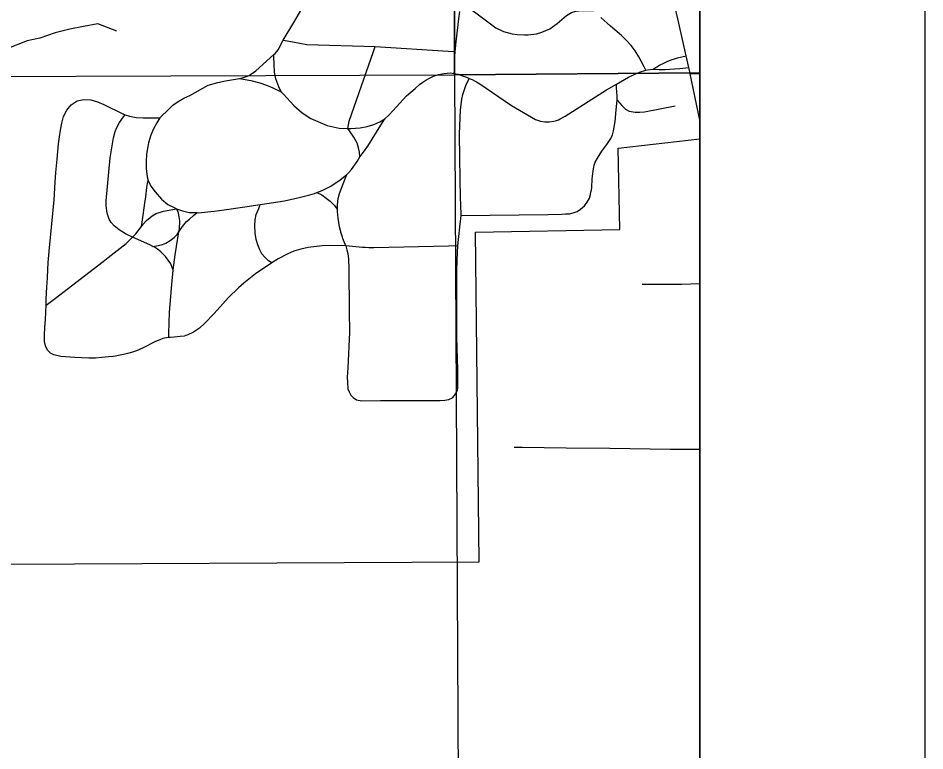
# Model space of a CAD drawing. Extents: x 0 to 34, y 0 to 22.
# Drawn here: x 8.5969 to 9, y 19.5883 to 19.9139 of the extents above; entities that cross this region are included whole.
import ezdxf

# ---------------------------------------------------------------- set-up
doc = ezdxf.new("R2010")
doc.units = 0
for name, color, linetype in [('Default', 7, 'Continuous'), ('GM_X_City_Street', 7, 'Continuous'), ('GM_X_County_Road', 7, 'Continuous'), ('GM_X_Minor_River', 7, 'Continuous'), ('GM_X_Section', 7, 'Continuous'), ('GM_X_State_Route', 7, 'Continuous'), ('GM_X_Township_Road', 7, 'Continuous'), ('SH_Data', 7, 'Continuous')]:
    doc.layers.add(name, color=color, linetype=linetype)

msp = doc.modelspace()

# ---------------------------------------------------------------- linework, layer by layer
at = {"layer": 'Default'}
msp.add_lwpolyline([(8.55181, 19.58508), (8.53448, 19.59436), (8.55609, 19.59502), (8.55689, 19.59709), (8.55996, 19.60597), (8.56223, 19.61505), (8.564, 19.62432), (8.56499, 19.63339), (8.56519, 19.64011), (8.5651, 19.64454), (8.5647, 19.64977), (8.56372, 19.65875), (8.56174, 19.67107), (8.80187, 19.67232), (8.80029, 19.81877), (8.86434, 19.81992), (8.86365, 19.85612), (8.9, 19.86027), (8.9, 20.89996), (7.65295, 20.89996)], dxfattribs=at)
for points in [[(7.90355, 20.89996), (7.7825, 20.89996), (7.78202, 19.88507), (8.79094, 19.88871), (8.78918, 20.89915)], [(8.9, 19.88955), (8.9, 20.89861), (8.78918, 20.89915), (8.79094, 19.88871)], [(8.9, 18.88975), (8.9, 19.88955), (8.79094, 19.88871), (8.79603, 18.89006)]]:
    msp.add_lwpolyline(points, close=True, dxfattribs=at)
at = {"layer": 'GM_X_City_Street'}
for points in [[(8.79237, 19.81272), (8.78829, 19.81262), (8.7551, 19.81184), (8.75277, 19.81186), (8.7514, 19.81193), (8.75006, 19.81199), (8.74257, 19.81266), (8.73513, 19.81284), (8.73201, 19.81266), (8.72581, 19.81195), (8.72266, 19.81125), (8.71954, 19.81027), (8.71687, 19.80918), (8.71249, 19.8069), (8.70966, 19.80515), (8.70242, 19.80023), (8.69727, 19.79618), (8.69492, 19.79411), (8.69044, 19.78974), (8.684, 19.7827), (8.67988, 19.77831), (8.67751, 19.77618), (8.6748, 19.77435), (8.67229, 19.77311), (8.67146, 19.77287), (8.67065, 19.77264), (8.66901, 19.77237), (8.66635, 19.77213), (8.66451, 19.77203), (8.66388, 19.77196), (8.66288, 19.77184), (8.662, 19.77164), (8.66123, 19.77147), (8.65997, 19.77102), (8.65803, 19.77021), (8.65219, 19.76728), (8.65118, 19.76682), (8.65028, 19.76641), (8.64902, 19.76588), (8.64775, 19.76545), (8.64618, 19.76497), (8.64382, 19.7644), (8.64148, 19.76396), (8.64026, 19.76376), (8.63912, 19.76357), (8.63712, 19.76334), (8.63416, 19.76304), (8.63128, 19.76286), (8.62831, 19.7628), (8.62515, 19.76291), (8.62206, 19.76312), (8.61589, 19.76359), (8.61283, 19.76427), (8.61132, 19.76506), (8.60996, 19.76642), (8.60906, 19.76823), (8.60868, 19.77019), (8.6086, 19.7729), (8.60885, 19.77659), (8.60902, 19.77986), (8.6092, 19.7834), (8.60932, 19.78629), (8.60944, 19.78922), (8.60972, 19.79433), (8.60996, 19.79845), (8.61016, 19.80213), (8.61028, 19.80535), (8.61093, 19.81176), (8.6129, 19.83318), (8.61344, 19.84101), (8.61374, 19.84531), (8.61429, 19.85123), (8.61493, 19.8581), (8.61527, 19.8611), (8.61571, 19.86416), (8.61633, 19.86718), (8.61714, 19.8702), (8.61854, 19.87299), (8.62055, 19.87537), (8.62309, 19.8771), (8.62608, 19.87779), (8.62917, 19.87757), (8.63218, 19.87669), (8.63506, 19.87547), (8.64344, 19.87136), (8.64453, 19.87096), (8.64635, 19.87031), (8.64939, 19.86974), (8.65249, 19.86952), (8.65985, 19.86953), (8.66402, 19.87363), (8.66571, 19.87516), (8.66811, 19.87685), (8.67056, 19.87826), (8.6732, 19.87956), (8.68134, 19.88405), (8.68565, 19.88533), (8.68912, 19.88606), (8.6927, 19.88659), (8.69538, 19.88701), (8.69713, 19.88745), (8.69849, 19.88791), (8.69955, 19.88846), (8.70031, 19.88892), (8.70113, 19.88941), (8.70254, 19.89039), (8.7106, 19.89768), (8.71117, 19.8982), (8.71245, 19.89978), (8.71469, 19.90414), (8.71946, 19.91187), (8.72408, 19.91977)], [(8.79077, 19.88934), (8.79083, 19.89068), (8.79099, 19.89488), (8.79111, 19.89677), (8.79124, 19.89907), (8.79165, 19.90329), (8.79285, 19.91354), (8.79324, 19.91677)], [(8.79343, 19.91911), (8.79533, 19.91873), (8.79748, 19.91798), (8.79849, 19.91753), (8.79938, 19.91696), (8.80038, 19.91626), (8.80924, 19.9095), (8.81266, 19.90788), (8.81647, 19.90693), (8.81878, 19.90655), (8.82203, 19.90651), (8.82367, 19.90649), (8.82728, 19.90696), (8.82969, 19.90757), (8.8333, 19.90919), (8.83654, 19.91144), (8.84075, 19.91502), (8.84286, 19.91633), (8.84477, 19.91693), (8.84759, 19.91734), (8.85041, 19.91724), (8.8527, 19.91716)], [(8.87595, 19.89073), (8.87517, 19.89227), (8.87291, 19.89664), (8.87126, 19.89933), (8.86939, 19.90175), (8.86735, 19.90398), (8.86514, 19.90612), (8.86027, 19.91036), (8.85592, 19.91409)], [(8.71469, 19.90414), (8.71897, 19.9033), (8.72207, 19.9027), (8.72519, 19.90217), (8.75563, 19.9012), (8.78813, 19.89925), (8.79124, 19.89907)], [(8.7488, 19.85218), (8.74861, 19.85431), (8.74828, 19.85628), (8.74764, 19.85832), (8.74608, 19.86105), (8.74422, 19.86384), (8.74353, 19.86487), (8.7441, 19.86805), (8.75489, 19.89908), (8.75563, 19.9012)], [(8.71385, 19.88114), (8.71287, 19.88332), (8.71153, 19.88684), (8.71094, 19.8898), (8.71082, 19.89098), (8.71069, 19.89225), (8.7106, 19.89768)], [(8.8792, 19.89126), (8.88206, 19.89294), (8.88423, 19.89405), (8.88545, 19.89467), (8.88726, 19.89536), (8.88866, 19.89578), (8.89009, 19.89618), (8.89392, 19.8971)], [(8.74257, 19.81266), (8.74156, 19.81528), (8.7413, 19.81592), (8.74108, 19.81651), (8.74053, 19.81841), (8.73983, 19.82115), (8.73918, 19.825), (8.73889, 19.82791), (8.73888, 19.82885), (8.73887, 19.83088), (8.73924, 19.83373), (8.73983, 19.83601), (8.74138, 19.84027), (8.74306, 19.84444), (8.74396, 19.84535), (8.74512, 19.84666), (8.74767, 19.85014), (8.7488, 19.85218), (8.75043, 19.8544), (8.75237, 19.85706), (8.75819, 19.86638), (8.75993, 19.8691), (8.76185, 19.87092), (8.76506, 19.87454), (8.7695, 19.8793), (8.77334, 19.88263), (8.77533, 19.88439), (8.77677, 19.88538), (8.77821, 19.88637), (8.77974, 19.88725), (8.7815, 19.88804), (8.78377, 19.88881), (8.78637, 19.88934), (8.78896, 19.8895), (8.79077, 19.88934), (8.79151, 19.88917), (8.79248, 19.88896), (8.79439, 19.88826), (8.79621, 19.8876), (8.79749, 19.88706), (8.79871, 19.88654), (8.79979, 19.88603), (8.80071, 19.8856), (8.80143, 19.8852), (8.80221, 19.88467), (8.81628, 19.87501), (8.82691, 19.86888), (8.82912, 19.8681), (8.83104, 19.86781), (8.83306, 19.86777), (8.83505, 19.86804), (8.83621, 19.86837), (8.83707, 19.86873), (8.83788, 19.86907), (8.84013, 19.87028), (8.85841, 19.88195), (8.86286, 19.8845), (8.86829, 19.8876), (8.8705, 19.88862), (8.87308, 19.88981), (8.87595, 19.89073), (8.87664, 19.89095), (8.8792, 19.89126)], [(8.8792, 19.89126), (8.88184, 19.89105), (8.88455, 19.89109), (8.88875, 19.89133), (8.89103, 19.89155), (8.89508, 19.89193)], [(8.69538, 19.88701), (8.70029, 19.88612), (8.70443, 19.88508), (8.70728, 19.88414), (8.71019, 19.88293), (8.71385, 19.88114), (8.71488, 19.8801), (8.71951, 19.87504), (8.72312, 19.87175), (8.72699, 19.86928), (8.73423, 19.86615), (8.73965, 19.865), (8.74353, 19.86487), (8.74475, 19.86484), (8.74902, 19.86517), (8.75202, 19.86576), (8.75361, 19.86622), (8.75508, 19.86664), (8.75774, 19.86779), (8.75993, 19.8691)], [(8.74257, 19.81266), (8.74302, 19.81095), (8.74344, 19.80937), (8.74373, 19.80677), (8.74394, 19.80247), (8.74414, 19.78362), (8.74416, 19.77419), (8.74352, 19.75849), (8.74325, 19.75437), (8.74338, 19.75209), (8.74355, 19.74915), (8.74403, 19.74781), (8.74481, 19.74631), (8.74583, 19.74534), (8.74731, 19.74435), (8.74977, 19.7439), (8.758, 19.74392), (8.76926, 19.74396), (8.78125, 19.74393), (8.78453, 19.74392), (8.78656, 19.74407), (8.78832, 19.74445), (8.78997, 19.7452), (8.79097, 19.7462), (8.79186, 19.74757), (8.79224, 19.74852), (8.79244, 19.74965), (8.79234, 19.75766), (8.79193, 19.77208), (8.792, 19.80134), (8.79211, 19.80628), (8.79219, 19.80973), (8.79237, 19.81272), (8.79267, 19.8155), (8.79341, 19.82235), (8.79385, 19.82613), (8.79385, 19.8277), (8.79376, 19.82955), (8.79367, 19.83121), (8.79352, 19.83396), (8.79337, 19.84267), (8.79326, 19.85183), (8.79314, 19.86238), (8.79359, 19.8732), (8.79381, 19.87532), (8.79417, 19.87782), (8.79459, 19.88002), (8.79613, 19.88435), (8.79711, 19.8863), (8.79749, 19.88706)], [(8.79385, 19.82613), (8.83256, 19.82668), (8.83857, 19.82677), (8.84023, 19.82688), (8.842, 19.827), (8.84366, 19.82733), (8.84541, 19.82798), (8.84684, 19.82898), (8.84874, 19.83042), (8.84992, 19.83218), (8.8509, 19.83395), (8.85134, 19.83559), (8.85157, 19.83657), (8.85177, 19.83748), (8.85189, 19.83871), (8.85217, 19.84226), (8.85247, 19.84608), (8.85296, 19.84862), (8.85344, 19.84989), (8.85442, 19.85166), (8.85638, 19.85479), (8.85864, 19.85772), (8.8604, 19.86046), (8.86108, 19.86203), (8.86157, 19.86379), (8.86226, 19.86799), (8.86274, 19.87308), (8.86324, 19.87739), (8.86314, 19.87934), (8.86294, 19.88287), (8.86286, 19.8845)], [(8.86324, 19.87739), (8.86529, 19.875), (8.86696, 19.87347), (8.86862, 19.87249), (8.87121, 19.87204), (8.87333, 19.8721), (8.87536, 19.8723), (8.88897, 19.87493)], [(8.66584, 19.80195), (8.66481, 19.80475), (8.66243, 19.80793), (8.66028, 19.80999), (8.65888, 19.81124), (8.65754, 19.81214), (8.65683, 19.81246), (8.65546, 19.81309), (8.64782, 19.81662), (8.64463, 19.81809), (8.64186, 19.81983), (8.63964, 19.82153), (8.63831, 19.82308), (8.63745, 19.82456), (8.63648, 19.82723), (8.63612, 19.83041), (8.63609, 19.83273), (8.63787, 19.8518), (8.63935, 19.86073), (8.64008, 19.86354), (8.64073, 19.86524), (8.64204, 19.86752), (8.64382, 19.86997), (8.64453, 19.87096)], [(8.65985, 19.86953), (8.65854, 19.86743), (8.657, 19.86443), (8.65597, 19.8619), (8.65493, 19.85844), (8.65447, 19.85609), (8.65403, 19.85328), (8.65385, 19.85033), (8.65386, 19.84708), (8.65427, 19.84336), (8.6547, 19.84169), (8.65594, 19.83928), (8.65785, 19.83663), (8.66066, 19.83338), (8.6634, 19.83108), (8.66622, 19.82967), (8.66731, 19.82913), (8.66998, 19.82826), (8.67292, 19.82755), (8.67648, 19.82745), (8.6771, 19.82744), (8.67976, 19.82765), (8.68406, 19.82809), (8.68847, 19.82865), (8.69766, 19.83006), (8.70453, 19.83111), (8.71531, 19.83277), (8.72123, 19.83398), (8.72658, 19.83538), (8.72863, 19.83598), (8.7297, 19.83635), (8.73213, 19.83733), (8.73557, 19.83913), (8.73988, 19.84189), (8.74227, 19.84386), (8.74306, 19.84444)], [(8.65171, 19.82127), (8.65214, 19.82424), (8.65323, 19.83169), (8.65373, 19.8345), (8.65416, 19.83864), (8.65445, 19.84047), (8.6547, 19.84169)], [(8.7297, 19.83635), (8.73185, 19.83531), (8.73385, 19.83393), (8.73561, 19.83256), (8.73738, 19.83079), (8.73888, 19.82885)], [(8.60932, 19.78629), (8.61286, 19.78908), (8.63478, 19.80568), (8.63696, 19.80751), (8.64499, 19.81378), (8.64692, 19.81564), (8.64782, 19.81662), (8.64918, 19.8181), (8.65171, 19.82127), (8.65252, 19.82228), (8.65403, 19.82399), (8.65554, 19.82534), (8.65651, 19.82604), (8.65834, 19.82701), (8.66155, 19.82804), (8.66731, 19.82913)], [(8.66388, 19.77196), (8.66394, 19.77372), (8.66423, 19.78329), (8.66517, 19.79548), (8.66584, 19.80195), (8.66608, 19.80421), (8.66676, 19.80873), (8.66732, 19.81237), (8.66842, 19.81897), (8.66863, 19.82027), (8.6687, 19.82123), (8.66878, 19.82269), (8.66878, 19.82389), (8.66855, 19.82553), (8.66824, 19.82722), (8.66796, 19.82809), (8.66731, 19.82913)], [(8.70966, 19.80515), (8.7082, 19.80612), (8.70735, 19.80687), (8.70643, 19.80779), (8.7053, 19.80919), (8.70429, 19.811), (8.70342, 19.81311), (8.70277, 19.81548), (8.70234, 19.81833), (8.70213, 19.82173), (8.70231, 19.82431), (8.7028, 19.82661), (8.70385, 19.82926), (8.70453, 19.83111)], [(8.65683, 19.81246), (8.6591, 19.81286), (8.66105, 19.81336), (8.6626, 19.81394), (8.66453, 19.8151), (8.66629, 19.81634), (8.66764, 19.81782), (8.66842, 19.81897), (8.67003, 19.82135), (8.67178, 19.82346), (8.67302, 19.82461), (8.67487, 19.82613), (8.67648, 19.82745)]]:
    msp.add_lwpolyline(points, dxfattribs=at)
at = {"layer": 'GM_X_County_Road'}
msp.add_line((8.8957, 19.88914), (8.9, 19.88923), dxfattribs=at)
at = {"layer": 'GM_X_Minor_River'}
msp.add_lwpolyline([(8.6408, 19.9081), (8.63239, 19.91141), (8.62594, 19.91018), (8.61987, 19.90896), (8.61343, 19.90736), (8.60661, 19.90499), (8.60092, 19.90377), (8.58276, 19.89669)], dxfattribs=at)
at = {"layer": 'GM_X_Section'}
msp.add_lwpolyline([(7.78202, 19.88507), (8.79094, 19.88871), (8.79603, 18.89006), (7.79585, 18.88307)], close=True, dxfattribs=at)
at = {"layer": 'GM_X_State_Route'}
for points in [[(5.77739, 16.97974), (7.8038, 16.97974), (7.79043, 17.86502), (8.29598, 17.87664), (8.8033, 17.87635), (8.79838, 18.88717), (8.9, 18.88757), (8.9, 20.89996), (5.65069, 20.89996)], [(8.89549, 19.89007), (8.89508, 19.89193), (8.89392, 19.8971), (8.89069, 19.91164), (8.88367, 19.94163), (8.87745, 19.9694), (8.87474, 19.98097), (8.87326, 19.9873), (8.87054, 19.99634), (8.86726, 20.00533), (8.86263, 20.01593), (8.85431, 20.03216), (8.84042, 20.05941)], [(8.9, 19.86856), (8.8957, 19.88914), (8.89549, 19.89007)]]:
    msp.add_lwpolyline(points, dxfattribs=at)
at = {"layer": 'GM_X_Township_Road'}
msp.add_line((8.89803, 19.72232), (8.9, 19.72232), dxfattribs=at)
for points in [[(8.87435, 19.7957), (8.89176, 19.79575), (8.9, 19.79601)], [(8.81743, 19.72333), (8.82102, 19.72329), (8.8405, 19.72296), (8.85998, 19.72285), (8.88683, 19.72232), (8.89803, 19.72232)]]:
    msp.add_lwpolyline(points, dxfattribs=at)
at = {"layer": 'SH_Data'}
for p, q in [((9, 20.99996), (9, 13.99996)), ((8.9, 20.89996), (8.9, 14.09996))]:
    msp.add_line(p, q, dxfattribs=at)

doc.saveas('drawing.dxf')
